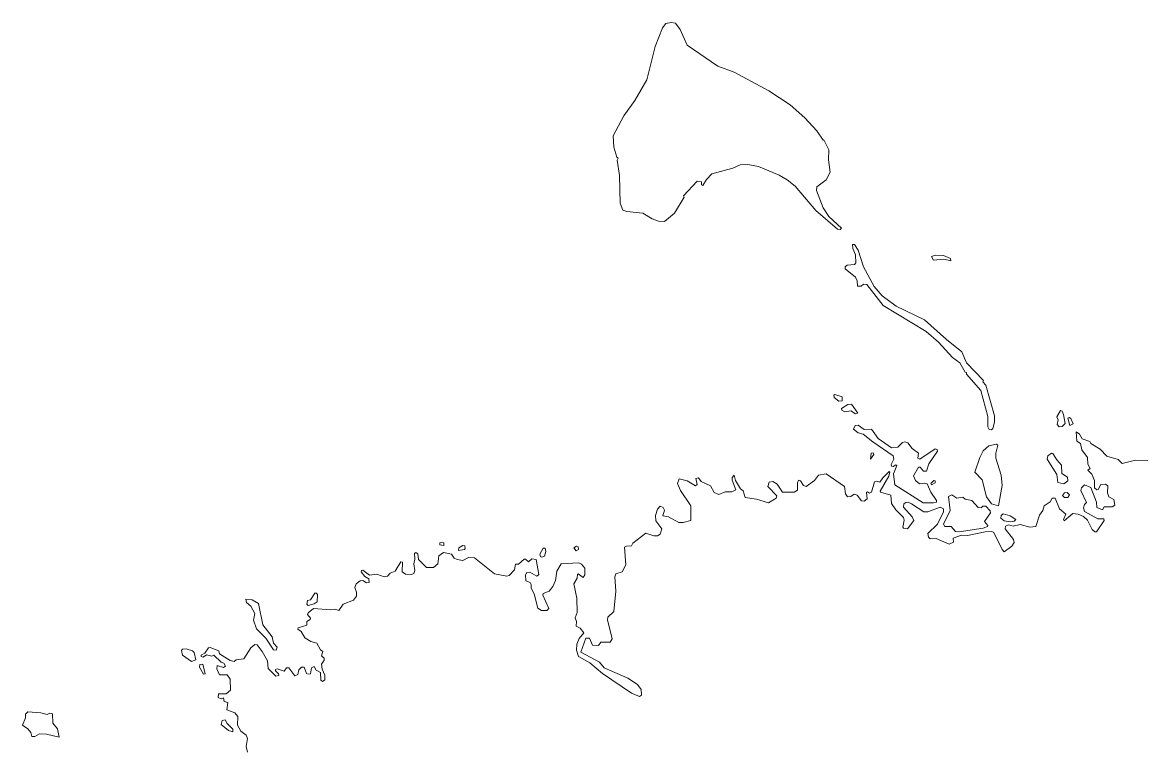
# Model space of a CAD drawing. Extents: x 369010 to 739155, y 6377141 to 6616555.
# Drawn here: x 371289 to 374391, y 6473520 to 6475539 of the extents above; entities that cross this region are included whole.
import ezdxf

# ---------------------------------------------------------------- set-up
doc = ezdxf.new("R2010")
doc.units = 0
doc.header["$LTSCALE"] = 40
doc.layers.add('1', color=7, linetype='Continuous', lineweight=13)

msp = doc.modelspace()

# ---------------------------------------------------------------- linework, layer by layer
at = {"layer": '1'}
for points in [[(373259.85, 6475401.21), (373215.17, 6475417.76), (373130.1, 6475476.02), (373110.73, 6475518.72), (373097.33, 6475536.26), (373085.74, 6475538.58), (373071.18, 6475535.6), (373061.74, 6475523.35), (373041.22, 6475472.04), (373018.55, 6475379.86), (372985.28, 6475322.59), (372954.66, 6475280.39), (372925.37, 6475224.45), (372927.02, 6475193.5), (372935.47, 6475165.7), (372938.78, 6475163.21), (372936.13, 6475156.92), (372943.08, 6475114.39), (372944.4, 6475038.59), (372951.68, 6475019.22), (372962.94, 6475015.25), (373007.62, 6475010.62), (373032.62, 6474994.56), (373050.49, 6474988.28), (373067.54, 6474987.28), (373095.34, 6475010.29), (373121.99, 6475054.48), (373119.67, 6475058.45), (373157.24, 6475098.67), (373169.32, 6475097.01), (373169.98, 6475089.07), (373173.29, 6475087.08), (373183.22, 6475104.13), (373198.62, 6475119.02), (373256.54, 6475135.08), (373277.07, 6475144.68), (373298.08, 6475145.67), (373327.05, 6475139.38), (373384.97, 6475116.04), (373406.82, 6475103.14), (373428.83, 6475085.43), (373486.43, 6475017.57), (373546.01, 6474966.26), (373553.95, 6474964.94), (373557.59, 6474968.91), (373522.67, 6475001.18), (373506.62, 6475024.85), (373487.75, 6475073.51), (373489.41, 6475083.77), (373514.4, 6475102.47), (373525.65, 6475124.32), (373521.02, 6475157.92), (373522.67, 6475185.56), (373508.61, 6475213.86), (373506.29, 6475212.53), (373489.08, 6475238.52), (373455.81, 6475274.1), (373414.76, 6475310.35), (373355.68, 6475349.57)], [(373847.72, 6474660.58), (373787.48, 6474715.36), (373709.03, 6474753.09), (373669.97, 6474781.4), (373647.79, 6474807.21), (373618.5, 6474862.16), (373603.77, 6474908.5), (373593.51, 6474924.06), (373587.88, 6474924.06), (373588.54, 6474912.81), (373596.49, 6474895.1), (373596.82, 6474872.75), (373593.51, 6474868.45), (373573.15, 6474866.8), (373567.52, 6474861.5), (373567.52, 6474856.53), (373596.16, 6474833.53), (373600.79, 6474822.94), (373601.45, 6474808.54), (373612.21, 6474808.87), (373618.5, 6474814), (373627.11, 6474813.01), (373672.29, 6474755.08), (373792.11, 6474683.25), (373825.71, 6474653.3), (373865.1, 6474610.6), (373885.29, 6474596.36), (373899.36, 6474570.38), (373903.66, 6474569.72), (373903, 6474565.08), (373943.55, 6474519.73), (373962.58, 6474447.9), (373962.91, 6474418.61), (373966.22, 6474411.66), (373972.51, 6474411), (373976.15, 6474414.31), (373981.12, 6474432.02), (373981.12, 6474449.23), (373957.12, 6474534.79), (373948.85, 6474543.73), (373950.5, 6474547.37), (373903.66, 6474596.36), (373890.59, 6474626.65)], [(373839.45, 6474893.44), (373816.44, 6474894.43), (373806.84, 6474890.79), (373812.14, 6474880.86), (373840.77, 6474882.85), (373860.3, 6474878.55), (373859.31, 6474885.17)], [(373558.92, 6474502.52), (373539.22, 6474508.15), (373536.24, 6474506.49), (373537.24, 6474499.87), (373549.65, 6474490.11), (373559.58, 6474490.77)], [(373575.14, 6474481.17), (373556.93, 6474469.92), (373558.59, 6474464.95), (373566.86, 6474460.98), (373582.92, 6474463.63), (373596.16, 6474454.86), (373602.45, 6474456.84), (373585.23, 6474481.83)], [(374172.44, 6474453.2), (374168.47, 6474461.97), (374163.84, 6474463.96), (374153.41, 6474446.58), (374157.55, 6474438.31), (374154.57, 6474425.56), (374159.53, 6474419.27), (374168.47, 6474419.6), (374176.75, 6474428.38)], [(374198.43, 6474427.38), (374192.47, 6474441.95), (374187.34, 6474444.93), (374184.36, 6474443.44), (374189.16, 6474422.91)], [(373822.73, 6474352.08), (373822.4, 6474356.05), (373816.44, 6474357.71), (373774.57, 6474329.07), (373768.45, 6474331.89), (373770.93, 6474346.12), (373752.56, 6474358.7), (373740.97, 6474375.08), (373732.86, 6474377.73), (373726.24, 6474376.08), (373713, 6474363.17), (373695.96, 6474361.35), (373658.39, 6474386.34), (373640.35, 6474412.98), (373620.49, 6474411.66), (373603.44, 6474423.91), (373595.16, 6474422.91), (373590.2, 6474412.65), (373603.44, 6474402.06), (373617.51, 6474399.08), (373643.82, 6474377.4), (373700.59, 6474338.84), (373702.58, 6474329.9), (373694.63, 6474314.84), (373695.29, 6474309.87), (373699.93, 6474309.21), (373707.38, 6474314.18), (373710.85, 6474311.69), (373701.58, 6474289.19), (373704.73, 6474258.24), (373783.51, 6474208.75), (373812.47, 6474208.42), (373820.08, 6474210.74), (373820.41, 6474215.37), (373804.86, 6474238.05), (373794.76, 6474260.89), (373787.15, 6474263.2), (373773.58, 6474261.22), (373762.16, 6474270.32), (373756.2, 6474283.23), (373770.93, 6474307.23), (373775.56, 6474307.23), (373784.5, 6474296.47), (373792.78, 6474296.14), (373799.06, 6474316.16)], [(373637.2, 6474329.57), (373646.8, 6474342.48), (373644.82, 6474347.11), (373639.35, 6474346.12)], [(373984.76, 6474331.89), (373984.43, 6474346.45), (373990.06, 6474368.13), (373986.42, 6474371.44), (373965.23, 6474366.15), (373949.84, 6474352.41), (373940.57, 6474334.2), (373926.83, 6474293.16), (373947.19, 6474272.3), (373958.78, 6474225.3), (373972.84, 6474205.77), (373991.71, 6474200.64), (374002.47, 6474256.25), (373999.16, 6474285.21)], [(374153.41, 6474327.75), (374142.82, 6474344.8), (374138.51, 6474345.79), (374128.91, 6474338.51), (374126.6, 6474329.73), (374153.08, 6474286.87), (374155.89, 6474264.86), (374172.77, 6474261.22), (374184.03, 6474269.99), (374182.7, 6474279.59), (374167.81, 6474290.18), (374166.81, 6474312.85)], [(373813.13, 6474270.32), (373804.69, 6474262.54), (373806.18, 6474258.57), (373816.94, 6474264.03), (373816.61, 6474269.82)], [(373853.68, 6474225.96), (373857.98, 6474187.73), (373839.45, 6474149.5), (373843.09, 6474142.88), (373861.29, 6474142.88), (373873.05, 6474129.48), (373882.98, 6474128.15), (373949.84, 6474138.41), (373961.59, 6474142.88), (373962.91, 6474145.86), (373952.82, 6474157.11), (373969.53, 6474181.11), (373969.2, 6474186.08), (373956.79, 6474199.32), (373948.52, 6474198.99), (373943.88, 6474195.01), (373935.61, 6474195.68), (373918.23, 6474215.04), (373900.02, 6474218.35), (373893.24, 6474224.31), (373877.02, 6474221.99), (373862.62, 6474230.93)], [(374183.7, 6474223.32), (374188.16, 6474230.93), (374181.71, 6474237.05), (374174.76, 6474236.39), (374169.46, 6474228.94), (374174.43, 6474223.15)], [(374023.98, 6474172.51), (374004.79, 6474178.46), (373999.16, 6474173.83), (373998.83, 6474166.38), (374007.43, 6474158.44), (374023.98, 6474156.45), (374035.07, 6474158.11), (374040.04, 6474162.24)], [(372451.2, 6474099.52), (372444.91, 6474098.19), (372445.57, 6474092.24), (372456.33, 6474090.25), (372456.66, 6474097.53)], [(372496.55, 6474077.01), (372513.43, 6474079.33), (372515.75, 6474081.98), (372514.42, 6474089.26), (372508.8, 6474090.58), (372497.54, 6474083.96)], [(372738.68, 6474074.36), (372737.03, 6474082.97), (372731.07, 6474083.3), (372721.8, 6474066.25), (372723.79, 6474059.63), (372727.76, 6474057.98), (372734.71, 6474060.96)], [(372823.92, 6474088.93), (372816.3, 6474083.63), (372822.59, 6474075.69), (372828.88, 6474079.66), (372828.22, 6474086.94)], [(371955.52, 6473870.63), (371942.94, 6473929.88), (371925.56, 6473940.14), (371908.02, 6473942.12), (371909.67, 6473932.86), (371921.59, 6473922.6), (371932.51, 6473901.91), (371929.2, 6473883.7), (371937.14, 6473860.03), (371963.63, 6473834.05), (371984.15, 6473802.11), (371992.42, 6473800.45), (371994.74, 6473809.06), (371984.48, 6473820.15), (371980.84, 6473837.36)], [(372097.52, 6473928.88), (372105.96, 6473934.18), (372106.62, 6473955.2), (372103.97, 6473958.18), (372099.17, 6473958.51), (372086.6, 6473940.14), (372078.98, 6473938.15), (372077.33, 6473928.22), (372080.64, 6473924.58)], [(371732.25, 6473786.55), (371757.9, 6473769.83), (371769.16, 6473773.81), (371764.86, 6473794.49), (371760.22, 6473799.13), (371743.17, 6473804.09), (371732.91, 6473803.76), (371729.93, 6473799.46)], [(371789.02, 6473762.39), (371780.58, 6473760.9), (371779.92, 6473753.95), (371790.67, 6473734.09), (371795.31, 6473735.24)], [(371386.51, 6473582.82), (371373.27, 6473598.87), (371372.61, 6473624.85), (371365.66, 6473626.84), (371357.55, 6473622.37), (371340.01, 6473627.17), (371304.42, 6473630.48), (371297.8, 6473623.2), (371298.13, 6473613.43), (371289.36, 6473592.91), (371304.42, 6473582.82), (371312.37, 6473572.55), (371315.35, 6473561.96), (371323.95, 6473561.63), (371336.37, 6473569.24), (371355.89, 6473568.25), (371391.15, 6473559.81)], [(371839.66, 6473594.57), (371860.35, 6473578.51), (371871.61, 6473574.87), (371871.94, 6473581.82), (371856.05, 6473597.55), (371850.75, 6473607.81), (371842.31, 6473606.15)]]:
    msp.add_lwpolyline(points, close=True, dxfattribs=at)
for points in [[(374371.71, 6474326.42), (374334.14, 6474317.16), (374322.89, 6474328.41), (374292.27, 6474337.51), (374273.56, 6474357.37), (374247.25, 6474372.43), (374244.6, 6474378.39), (374223.42, 6474386.01), (374215.97, 6474399.08), (374206.7, 6474405.04), (374209.02, 6474379.72), (374218.62, 6474373.1), (374222.42, 6474355.06), (374237.98, 6474334.53), (374239.31, 6474315.5), (374246.26, 6474303.25), (374238.97, 6474298.62), (374250.56, 6474287.86), (374257.68, 6474270.65), (374258.01, 6474250.29), (374263.97, 6474244.33), (374267.61, 6474245.33), (374275.22, 6474259.56), (374287.96, 6474259.89), (374294.58, 6474255.92), (374294.25, 6474236.39), (374297.89, 6474225.63), (374311.47, 6474217.69), (374313.78, 6474202.46), (374306.5, 6474197.99), (374284.32, 6474197.33), (374279.52, 6474189.72), (374263.97, 6474195.35), (374263.63, 6474210.41), (374247.25, 6474251.29), (374229.71, 6474258.24), (374221.43, 6474250.62), (374219.78, 6474242.35), (374236, 6474209.41), (374230.37, 6474204.12), (374227.06, 6474194.35), (374230.37, 6474184.75), (374266.94, 6474164.07), (374283.99, 6474164.07), (374284.65, 6474159.43), (374263.63, 6474128.81), (374258.67, 6474128.48), (374251.39, 6474134.44), (374238.64, 6474160.76), (374227.06, 6474170.85), (374212.33, 6474177.14), (374198.1, 6474179.46), (374174.1, 6474159.1), (374171.78, 6474162.41), (374178.73, 6474176.81), (374160.86, 6474191.7), (374148.77, 6474221.99), (374140.5, 6474221.66), (374135.2, 6474211.73), (374118.49, 6474199.98), (374115.18, 6474187.07), (374105.25, 6474174.16), (374095.32, 6474142.88), (374078.6, 6474141.23), (374052.29, 6474148.51), (374032.43, 6474144.2), (374019.35, 6474147.85), (374011.41, 6474143.87), (374010.08, 6474136.76), (374033.75, 6474106.97), (374035.07, 6474098.86), (374028.78, 6474088.6), (374008.1, 6474072.87), (374001.81, 6474079.66), (373979.46, 6474126.5), (373973.84, 6474129.48), (373955.14, 6474128.48), (373906.48, 6474118.22), (373889.6, 6474118.88), (373866.43, 6474111.27), (373867.75, 6474100.18), (373855.34, 6474094.55), (373819.09, 6474109.61), (373803.2, 6474108.95), (373797.74, 6474113.59), (373796.42, 6474123.85), (373823.06, 6474149.17), (373840.11, 6474183.76), (373839.78, 6474191.7), (373830.68, 6474196.34), (373796.75, 6474184.09), (373784.83, 6474183.43), (373751.57, 6474205.44), (373741.97, 6474210.08), (373735.18, 6474209.74), (373730.22, 6474205.44), (373728.89, 6474196.34), (373752.56, 6474169.86), (373757.19, 6474160.09), (373740.31, 6474136.43)], [(374405.31, 6474325.76), (374371.71, 6474326.42)], [(373740.31, 6474136.43), (373729.22, 6474138.08), (373727.24, 6474141.56), (373731.21, 6474160.76), (373728.56, 6474168.37), (373707.71, 6474189.39), (373695.62, 6474206.77), (373693.64, 6474229.94), (373665.34, 6474238.05), (373664.68, 6474241.36), (373688.67, 6474282.57), (373691.32, 6474294.15), (373689, 6474295.14), (373671.63, 6474278.26), (373663.68, 6474266.18), (373655.41, 6474268.66), (373648.79, 6474267.01), (373640.02, 6474237.71), (373634.39, 6474235.4), (373629.42, 6474238.71), (373626.11, 6474237.38), (373628.1, 6474220.01), (373620.16, 6474213.05), (373612.87, 6474213.72), (373600.46, 6474229.94), (373592.18, 6474232.25), (373583.58, 6474225.96), (373574.14, 6474224.97), (373568.19, 6474233.91), (373565.21, 6474254.27), (373514.73, 6474288.86), (373494.04, 6474285.55), (373482.12, 6474270.32), (373459.45, 6474254.27), (373451.84, 6474256.25), (373444.06, 6474269.66), (373438.1, 6474271.31), (373435.12, 6474264.2), (373435.12, 6474243.34), (373425.85, 6474237.71), (373393.58, 6474238.05), (373378.85, 6474260.55), (373367.26, 6474268), (373357.33, 6474266.18), (373353.36, 6474253.6), (373378.19, 6474227.95), (373376.86, 6474221.66), (373355.35, 6474208.75), (373322.41, 6474219.01), (373290.14, 6474223.32), (373284.68, 6474241.69), (373277.4, 6474247.64), (373264.16, 6474270.65), (373260.51, 6474284.88), (373254.89, 6474278.93), (373254.89, 6474270.98), (373265.15, 6474245), (373253.4, 6474239.04), (373235.52, 6474238.71), (373217.81, 6474231.59), (373204.91, 6474237.05), (373194.64, 6474255.26), (373168.33, 6474267.67), (373161.05, 6474278.26), (373153.93, 6474276.28), (373157.57, 6474259.56), (373152.94, 6474255.92), (373130.1, 6474269.99), (373107.75, 6474275.28), (373103.12, 6474262.54), (373111.4, 6474242.35), (373140.03, 6474199.98), (373139.7, 6474160.09), (373119.01, 6474153.8), (373107.09, 6474154.47), (373078.46, 6474169.86), (373062.74, 6474172.84), (373067.54, 6474188.39), (373063.23, 6474196.01), (373055.12, 6474198.99), (373047.51, 6474191.37), (373042.55, 6474173.83), (373043.21, 6474158.77), (373059.43, 6474137.09), (373055.12, 6474121.86), (373047.84, 6474117.56), (373037.91, 6474117.56), (373015.24, 6474124.84), (372979.32, 6474096.87), (372976.01, 6474089.59), (372962.28, 6474088.93), (372956.65, 6474085.62), (372960.29, 6474036.63), (372950.03, 6474017.76), (372932.65, 6474012.46), (372929.34, 6474003.36), (372932.65, 6473964.47), (372927.02, 6473907.87), (372910.14, 6473892.31), (372909.15, 6473884.36)], [(372909.15, 6473884.36), (372922.39, 6473832.06), (372917.09, 6473823.13), (372891.11, 6473823.13), (372884.82, 6473814.02), (372867.44, 6473814.69), (372859.17, 6473834.38), (372849.57, 6473833.72), (372835.5, 6473795.49), (372887.47, 6473767.52), (372899.72, 6473751.96), (372965.59, 6473723), (372992.23, 6473705.29), (373002.66, 6473692.05), (373003.32, 6473676.33), (372997.86, 6473672.68), (372976.01, 6473681.95), (372895.74, 6473735.91), (372860.82, 6473765.86), (372828.88, 6473783.41), (372823.25, 6473801.12), (372824.58, 6473817.5), (372830.54, 6473832.73), (372843.94, 6473848.45), (372833.51, 6473862.02), (372822.26, 6473867.32), (372823.58, 6473880.23), (372819.61, 6473890.32), (372825.57, 6473905.22), (372824.58, 6473944.77), (372816.63, 6473984.16), (372825.24, 6474000.05), (372825.9, 6474010.81), (372828.55, 6474012.46), (372841.96, 6474002.04), (372846.26, 6474008.99), (372846.59, 6474028.02), (372837.49, 6474039.28), (372829.87, 6474042.09), (372780.72, 6474039.61), (372769.3, 6474019.75), (372765, 6473994.09), (372758.04, 6473976.88), (372748.11, 6473963.81), (372731.07, 6473957.19), (372730.41, 6473953.21), (372746.79, 6473915.97), (372741.66, 6473910.51), (372726.76, 6473910.84), (372716.5, 6473916.64), (372706.08, 6473956.52), (372697.8, 6473972.41), (372698.13, 6473982.51), (372694.82, 6473988.13), (372683.24, 6473992.44), (372681.91, 6474009.65), (372685.89, 6474016.1), (372694.49, 6474017.1), (372713.86, 6474005.68), (372719.48, 6474010.15), (372711.54, 6474052.02), (372699.46, 6474053.34), (372690.85, 6474045.4), (372682.57, 6474052.35), (372678.27, 6474052.35), (372663.21, 6474038.61), (372654.94, 6474038.61), (372651.96, 6474023.39), (372637.56, 6474007.33), (372630.61, 6474005.68), (372596.68, 6474012.46), (372541.4, 6474055.99), (372524.85, 6474057.65), (372509.13, 6474049.37), (372493.24, 6474051.69), (372484.8, 6474055.33), (372477.18, 6474066.58), (372455.67, 6474071.55), (372442.26, 6474062.28), (372439.28, 6474039.61), (372427.37, 6474029.35), (372408, 6474029.68), (372385.99, 6474052.02), (372384.01, 6474067.91), (372378.71, 6474071.22), (372375.4, 6474068.24), (372376.39, 6474052.68), (372373.41, 6474039.61), (372376.39, 6474021.07), (372372.75, 6474012.79), (372366.46, 6474010.15), (372349.75, 6474011.47), (372341.14, 6474017.43), (372341.8, 6474044.07), (372336.84, 6474045.73), (372321.78, 6474019.08), (372307.87, 6474014.12), (372299.93, 6474005.68), (372290.83, 6474003.69), (372270.64, 6474011.14)], [(372270.64, 6474011.14), (372250.61, 6474008), (372232.4, 6474022.06), (372227.94, 6474021.07), (372227.44, 6474017.43), (372237.7, 6474004.69), (372248.62, 6473998.4), (372249.29, 6473987.8), (372241.67, 6473986.81), (372232.4, 6473993.76), (372224.29, 6473993.1), (372213.04, 6473984.16), (372210.06, 6473974.4), (372214.7, 6473961.16), (372214.36, 6473949.9), (372205.76, 6473939.15), (372177.79, 6473928.55), (372165.54, 6473910.51), (372154.12, 6473913.99), (372142.87, 6473912.17), (372095.53, 6473915.97), (372080.64, 6473904.56), (372078.65, 6473899.59), (372086.93, 6473889.33), (372086.26, 6473885.36), (372077.33, 6473880.56), (372077.33, 6473869.96), (372052.67, 6473862.68), (372052.34, 6473858.71), (372060.94, 6473852.75), (372071.04, 6473835.37), (372087.59, 6473825.11), (372104.97, 6473820.48), (372114.57, 6473801.78), (372120.85, 6473796.81), (372117.88, 6473784.73), (372124.83, 6473778.77), (372125.16, 6473772.81), (372117.88, 6473761.89), (372119.2, 6473747.82), (372127.14, 6473731.93), (372126.48, 6473718.2), (372120.52, 6473714.23), (372116.05, 6473717.37), (372114.57, 6473738.55), (372102.65, 6473745.84), (372097.52, 6473755.27), (372090.24, 6473751.96), (372087.26, 6473735.58), (372080.64, 6473733.92), (372076, 6473735.91), (372069.71, 6473753.28), (372062.27, 6473753.95), (372054.32, 6473746.5), (372052, 6473733.59), (372044.06, 6473729.29), (372026.68, 6473751.79), (372020.39, 6473751.46), (372013.77, 6473742.86), (371994.74, 6473749.15), (371990.44, 6473747.49), (371990.11, 6473743.85), (371998.71, 6473735.58), (371999.37, 6473730.61), (371991.43, 6473728.96), (371970.08, 6473750.47), (371967.76, 6473770.83), (371953.53, 6473797.14), (371939.46, 6473815.35), (371932.84, 6473816.34), (371922.25, 6473807.4), (371902.89, 6473776.46), (371881.04, 6473774.47), (371876.07, 6473769.83), (371864.99, 6473772.15), (371835.03, 6473790.19), (371833.7, 6473798.8), (371809.04, 6473807.74), (371804.41, 6473807.4), (371794.15, 6473792.51), (371784.22, 6473786.88), (371783.89, 6473783.08), (371789.52, 6473781.09), (371799.11, 6473787.54), (371813.51, 6473784.07), (371819.8, 6473786.55), (371839.33, 6473767.52), (371846.78, 6473765.2), (371851.74, 6473756.59), (371846.45, 6473752.95), (371828.74, 6473757.92), (371827.42, 6473749.48), (371835.03, 6473732.6), (371856.38, 6473732.27), (371864.99, 6473720.68), (371865.32, 6473690.39), (371853.73, 6473679.64), (371832.71, 6473679.97), (371831.39, 6473670.04), (371839.99, 6473666.39)], [(371839.99, 6473666.39), (371846.45, 6473668.71), (371848.43, 6473658.45), (371857.7, 6473655.97), (371855.39, 6473635.78), (371877.73, 6473627.5), (371885.67, 6473616.74), (371885.01, 6473592.91), (371894.28, 6473576.86), (371909.01, 6473565.93), (371912.65, 6473556.5), (371909.01, 6473534.32), (371912.32, 6473518.6)]]:
    msp.add_lwpolyline(points, dxfattribs=at)

doc.saveas('drawing.dxf')
